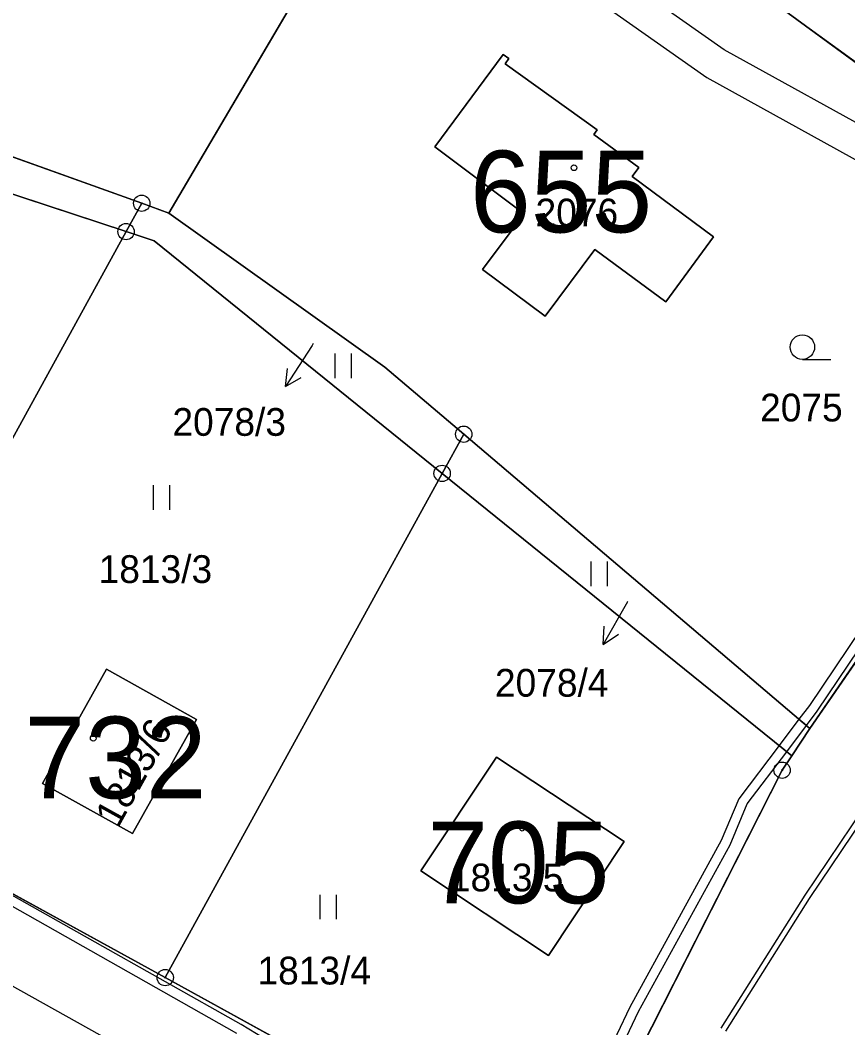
# Model space of a CAD drawing. Extents: x -689422 to -685210, y -987725 to -982160.
# Drawn here: x -687702.3 to -687651.6, y -985080 to -985018.3 of the extents above; entities that cross this region are included whole.
import ezdxf

# ---------------------------------------------------------------- set-up
doc = ezdxf.new("R2010")
doc.units = 0
for name, color, linetype in [('KN_Budovy', 7, 'Continuous'), ('KN_Budovy_cisla_domovni', 7, 'Continuous'), ('KN_Hranice_parcel', 7, 'Continuous'), ('KN_Parcelni cisla', 7, 'Continuous'), ('KN_Parcelni cisla_sipky', 7, 'Continuous'), ('KN_Polygon parcely', 7, 'Continuous'), ('KN_POZEMKY_ORNA PUDA', 7, 'Continuous'), ('KN_POZEMKY_OSTATNI PLOCHA', 7, 'Continuous'), ('KN_POZEMKY_TTP', 7, 'Continuous'), ('KN_POZEMKY_ZAHRADA', 7, 'Continuous'), ('KN_POZEMKY_ZASTAVENA PLOCHA', 7, 'Continuous'), ('KN_VYUZITI_16_ostatni plocha_silnice', 7, 'Continuous'), ('KN_Věcná břemena k části', 7, 'Continuous'), ('KN_Značky bodu BP', 7, 'Continuous'), ('KN_Značky budov', 7, 'Continuous'), ('KN_Značky kultur', 7, 'Continuous')]:
    doc.layers.add(name, color=color, linetype=linetype)

msp = doc.modelspace()

# ---------------------------------------------------------------- linework, layer by layer
at = {"layer": 'KN_Budovy'}
for points in [[(-687664.37, -985027.3), (-687667.13, -985025.29), (-687666.92, -985024.99), (-687672.56, -985020.96), (-687672.33, -985020.63), (-687672.67, -985020.39), (-687676.86, -985026.03), (-687671.39, -985030.14), (-687673.94, -985033.54), (-687670.11, -985036.41), (-687667.07, -985032.32), (-687662.72, -985035.53), (-687659.8, -985031.55), (-687664.78, -985027.86)], [(-687700.88, -985065.01), (-687695.38, -985068.08), (-687691.45, -985061.1), (-687696.96, -985058.02)], [(-687677.71, -985070.36), (-687669.89, -985075.54), (-687665.27, -985068.57), (-687673.08, -985063.41)]]:
    msp.add_lwpolyline(points, close=True, dxfattribs=at)
at = {"layer": 'KN_Hranice_parcel'}
for p, q in [((-687676.7, -985002.14), (-687693.14, -985030.09)), ((-687676.7, -985002.14), (-687634.28, -985033.15)), ((-687694.81, -985029.49), (-687717.76, -985021.26)), ((-687695.77, -985031.23), (-687719.15, -985023.53)), ((-687695.77, -985031.23), (-687694.81, -985029.49)), ((-687693.14, -985030.09), (-687694.81, -985029.49)), ((-687693.14, -985030.09), (-687679.93, -985039.52)), ((-687714.49, -985065.3), (-687695.77, -985031.23)), ((-687679.93, -985039.52), (-687675.09, -985043.63)), ((-687676.41, -985046.03), (-687675.09, -985043.63)), ((-687675.09, -985043.63), (-687653.89, -985061.65)), ((-687693.37, -985076.9), (-687676.41, -985046.03)), ((-687655, -985063.32), (-687676.41, -985046.03)), ((-687655, -985063.32), (-687653.89, -985061.65)), ((-687693.37, -985076.9), (-687714.49, -985065.3))]:
    msp.add_line(p, q, dxfattribs=at)
for points in [[(-687670.11, -985036.41), (-687673.94, -985033.54), (-687671.39, -985030.14), (-687676.86, -985026.03), (-687672.67, -985020.39), (-687672.33, -985020.63), (-687672.56, -985020.96), (-687666.92, -985024.99), (-687667.13, -985025.29), (-687664.37, -985027.3), (-687664.78, -985027.86), (-687659.8, -985031.55), (-687662.72, -985035.53), (-687667.07, -985032.32), (-687670.11, -985036.41)], [(-687676.41, -985046.03), (-687694.05, -985031.79), (-687695.77, -985031.23)], [(-687653.89, -985061.65), (-687634.82, -985033.93), (-687634.28, -985033.15)], [(-687695.38, -985068.08), (-687700.88, -985065.01), (-687696.96, -985058.02), (-687691.45, -985061.1), (-687695.38, -985068.08)], [(-687669.89, -985075.54), (-687677.71, -985070.36), (-687673.08, -985063.41), (-687665.27, -985068.57), (-687669.89, -985075.54)], [(-687668.87, -985090.37), (-687655.59, -985064.2), (-687655, -985063.32)], [(-687668.87, -985090.37), (-687673.16, -985088.01), (-687693.37, -985076.9)]]:
    msp.add_lwpolyline(points, dxfattribs=at)
at = {"layer": 'KN_Parcelni cisla_sipky'}
for p, q in [((-687684.37, -985038.2), (-687686.004, -985040.717)), ((-687684.3, -985038.08), (-687684.37, -985038.2)), ((-687686.004, -985040.717), (-687685.879, -985039.604)), ((-687686.004, -985040.717), (-687685.039, -985040.15)), ((-687665.05, -985053.9), (-687666.55, -985056.499)), ((-687665.04, -985053.88), (-687665.05, -985053.9)), ((-687666.55, -985056.499), (-687666.483, -985055.381)), ((-687666.55, -985056.499), (-687665.616, -985055.882))]:
    msp.add_line(p, q, dxfattribs=at)
at = {"layer": 'KN_Polygon parcely'}
for points in [[(-687804.21, -984883.79), (-687794.59, -984897.73), (-687784.13, -984912.02), (-687779.78, -984917.32), (-687755.71, -984944.63), (-687751.7, -984947.54), (-687728.9, -984964.08), (-687696.81, -984987.44), (-687676.7, -985002.14), (-687634.28, -985033.15), (-687611.58, -985049.47), (-687605.06, -985055.05), (-687589.25, -985066.42), (-687569.9, -985081.12), (-687567.88, -985082.71), (-687545.22, -985101.04), (-687533.51, -985110)], [(-687537.11, -985161.39), (-687577.48, -985139.1), (-687603.25, -985125.69), (-687627.5, -985112.99), (-687648.4, -985100.74), (-687668.87, -985090.37), (-687673.16, -985088.01), (-687693.37, -985076.9), (-687714.49, -985065.3), (-687742.77, -985049.76), (-687769.32, -985035.17), (-687793.86, -985021.69), (-687933.07, -984951.85), (-688045.75, -984923.73), (-688071.7, -984917.84), (-688109.1, -984909.36), (-688135.6, -984907.8), (-688175.71, -984910.94), (-688216.8, -984914.64), (-688253.89, -984919.08), (-688291.84, -984923.63), (-688312.89, -984924.62), (-688430.45, -984936.4)]]:
    msp.add_lwpolyline(points, dxfattribs=at)
for points in [[(-687676.7, -985002.14), (-687696.81, -984987.44), (-687717.76, -985021.26), (-687694.81, -985029.49), (-687693.14, -985030.09)], [(-687679.93, -985039.52), (-687675.09, -985043.63), (-687653.89, -985061.65), (-687634.82, -985033.93), (-687634.28, -985033.15), (-687676.7, -985002.14), (-687693.14, -985030.09)], [(-687694.81, -985029.49), (-687717.76, -985021.26), (-687724.91, -985017.26), (-687726.19, -985019.59), (-687719.15, -985023.53), (-687695.77, -985031.23)], [(-687695.77, -985031.23), (-687719.15, -985023.53), (-687726.19, -985019.59), (-687742.77, -985049.76), (-687714.49, -985065.3)], [(-687670.11, -985036.41), (-687667.07, -985032.32), (-687662.72, -985035.53), (-687659.8, -985031.55), (-687664.78, -985027.86), (-687664.37, -985027.3), (-687667.13, -985025.29), (-687666.92, -985024.99), (-687672.56, -985020.96), (-687672.33, -985020.63), (-687672.67, -985020.39), (-687676.86, -985026.03), (-687671.39, -985030.14), (-687673.94, -985033.54)], [(-687670.11, -985036.41), (-687673.94, -985033.54), (-687671.39, -985030.14), (-687676.86, -985026.03), (-687672.67, -985020.39), (-687672.33, -985020.63), (-687672.56, -985020.96), (-687666.92, -985024.99), (-687667.13, -985025.29), (-687664.37, -985027.3), (-687664.78, -985027.86), (-687659.8, -985031.55), (-687662.72, -985035.53), (-687667.07, -985032.32)], [(-687675.09, -985043.63), (-687679.93, -985039.52), (-687693.14, -985030.09), (-687694.81, -985029.49), (-687695.77, -985031.23), (-687694.05, -985031.79), (-687676.41, -985046.03)], [(-687676.41, -985046.03), (-687694.05, -985031.79), (-687695.77, -985031.23), (-687714.49, -985065.3), (-687693.37, -985076.9)], [(-687611.58, -985049.47), (-687634.28, -985033.15), (-687634.82, -985033.93), (-687653.89, -985061.65), (-687655, -985063.32), (-687655.59, -985064.2), (-687668.87, -985090.37), (-687648.4, -985100.74)], [(-687655, -985063.32), (-687653.89, -985061.65), (-687675.09, -985043.63), (-687676.41, -985046.03)], [(-687655.59, -985064.2), (-687655, -985063.32), (-687676.41, -985046.03), (-687693.37, -985076.9), (-687673.16, -985088.01), (-687668.87, -985090.37)], [(-687695.38, -985068.08), (-687691.45, -985061.1), (-687696.96, -985058.02), (-687700.88, -985065.01)], [(-687695.38, -985068.08), (-687700.88, -985065.01), (-687696.96, -985058.02), (-687691.45, -985061.1)], [(-687669.89, -985075.54), (-687665.27, -985068.57), (-687673.08, -985063.41), (-687677.71, -985070.36)], [(-687669.89, -985075.54), (-687677.71, -985070.36), (-687673.08, -985063.41), (-687665.27, -985068.57)]]:
    msp.add_lwpolyline(points, close=True, dxfattribs=at)
at = {"layer": 'KN_POZEMKY_ORNA PUDA'}
for p, q in [((-687653.89, -985061.65), (-687634.82, -985033.93)), ((-687655, -985063.32), (-687653.89, -985061.65)), ((-687655.59, -985064.2), (-687655, -985063.32)), ((-687668.87, -985090.37), (-687655.59, -985064.2))]:
    msp.add_line(p, q, dxfattribs=at)
at = {"layer": 'KN_POZEMKY_OSTATNI PLOCHA'}
for p, q in [((-687634.28, -985033.15), (-687676.7, -985002.14)), ((-687714.49, -985065.3), (-687693.37, -985076.9)), ((-687693.37, -985076.9), (-687673.16, -985088.01))]:
    msp.add_line(p, q, dxfattribs=at)
at = {"layer": 'KN_POZEMKY_TTP'}
for p, q in [((-687717.76, -985021.26), (-687694.81, -985029.49)), ((-687719.15, -985023.53), (-687695.77, -985031.23)), ((-687695.77, -985031.23), (-687719.15, -985023.53)), ((-687694.81, -985029.49), (-687695.77, -985031.23)), ((-687695.77, -985031.23), (-687694.81, -985029.49)), ((-687694.81, -985029.49), (-687693.14, -985030.09)), ((-687693.14, -985030.09), (-687679.93, -985039.52)), ((-687714.49, -985065.3), (-687695.77, -985031.23)), ((-687695.77, -985031.23), (-687714.49, -985065.3)), ((-687695.77, -985031.23), (-687694.05, -985031.79)), ((-687694.05, -985031.79), (-687695.77, -985031.23)), ((-687694.05, -985031.79), (-687676.41, -985046.03)), ((-687676.41, -985046.03), (-687694.05, -985031.79)), ((-687679.93, -985039.52), (-687675.09, -985043.63)), ((-687676.41, -985046.03), (-687675.09, -985043.63)), ((-687675.09, -985043.63), (-687676.41, -985046.03)), ((-687675.09, -985043.63), (-687653.89, -985061.65)), ((-687693.37, -985076.9), (-687676.41, -985046.03)), ((-687676.41, -985046.03), (-687693.37, -985076.9)), ((-687676.41, -985046.03), (-687655, -985063.32)), ((-687655, -985063.32), (-687676.41, -985046.03)), ((-687696.96, -985058.02), (-687700.88, -985065.01)), ((-687691.45, -985061.1), (-687696.96, -985058.02)), ((-687695.38, -985068.08), (-687691.45, -985061.1)), ((-687653.89, -985061.65), (-687655, -985063.32)), ((-687673.08, -985063.41), (-687677.71, -985070.36)), ((-687665.27, -985068.57), (-687673.08, -985063.41)), ((-687655, -985063.32), (-687655.59, -985064.2)), ((-687655.59, -985064.2), (-687668.87, -985090.37)), ((-687700.88, -985065.01), (-687695.38, -985068.08)), ((-687693.37, -985076.9), (-687714.49, -985065.3)), ((-687669.89, -985075.54), (-687665.27, -985068.57)), ((-687677.71, -985070.36), (-687669.89, -985075.54)), ((-687673.16, -985088.01), (-687693.37, -985076.9))]:
    msp.add_line(p, q, dxfattribs=at)
at = {"layer": 'KN_POZEMKY_ZAHRADA'}
for p, q in [((-687676.7, -985002.14), (-687693.14, -985030.09)), ((-687693.14, -985030.09), (-687676.7, -985002.14)), ((-687676.7, -985002.14), (-687634.28, -985033.15)), ((-687672.67, -985020.39), (-687676.86, -985026.03)), ((-687672.33, -985020.63), (-687672.67, -985020.39)), ((-687672.56, -985020.96), (-687672.33, -985020.63)), ((-687694.81, -985029.49), (-687717.76, -985021.26)), ((-687666.92, -985024.99), (-687672.56, -985020.96)), ((-687667.13, -985025.29), (-687666.92, -985024.99)), ((-687664.37, -985027.3), (-687667.13, -985025.29)), ((-687676.86, -985026.03), (-687671.39, -985030.14)), ((-687664.78, -985027.86), (-687664.37, -985027.3)), ((-687659.8, -985031.55), (-687664.78, -985027.86)), ((-687693.14, -985030.09), (-687694.81, -985029.49)), ((-687679.93, -985039.52), (-687693.14, -985030.09)), ((-687671.39, -985030.14), (-687673.94, -985033.54)), ((-687662.72, -985035.53), (-687659.8, -985031.55)), ((-687670.11, -985036.41), (-687667.07, -985032.32)), ((-687667.07, -985032.32), (-687662.72, -985035.53)), ((-687673.94, -985033.54), (-687670.11, -985036.41)), ((-687634.82, -985033.93), (-687653.89, -985061.65)), ((-687675.09, -985043.63), (-687679.93, -985039.52)), ((-687653.89, -985061.65), (-687675.09, -985043.63))]:
    msp.add_line(p, q, dxfattribs=at)
at = {"layer": 'KN_POZEMKY_ZASTAVENA PLOCHA'}
for p, q in [((-687676.86, -985026.03), (-687672.67, -985020.39)), ((-687672.67, -985020.39), (-687672.33, -985020.63)), ((-687672.33, -985020.63), (-687672.56, -985020.96)), ((-687672.56, -985020.96), (-687666.92, -985024.99)), ((-687666.92, -985024.99), (-687667.13, -985025.29)), ((-687667.13, -985025.29), (-687664.37, -985027.3)), ((-687671.39, -985030.14), (-687676.86, -985026.03)), ((-687664.37, -985027.3), (-687664.78, -985027.86)), ((-687664.78, -985027.86), (-687659.8, -985031.55)), ((-687673.94, -985033.54), (-687671.39, -985030.14)), ((-687659.8, -985031.55), (-687662.72, -985035.53)), ((-687667.07, -985032.32), (-687670.11, -985036.41)), ((-687662.72, -985035.53), (-687667.07, -985032.32)), ((-687670.11, -985036.41), (-687673.94, -985033.54)), ((-687700.88, -985065.01), (-687696.96, -985058.02)), ((-687696.96, -985058.02), (-687691.45, -985061.1)), ((-687691.45, -985061.1), (-687695.38, -985068.08)), ((-687677.71, -985070.36), (-687673.08, -985063.41)), ((-687673.08, -985063.41), (-687665.27, -985068.57)), ((-687695.38, -985068.08), (-687700.88, -985065.01)), ((-687665.27, -985068.57), (-687669.89, -985075.54)), ((-687669.89, -985075.54), (-687677.71, -985070.36))]:
    msp.add_line(p, q, dxfattribs=at)
at = {"layer": 'KN_VYUZITI_16_ostatni plocha_silnice'}
for p, q in [((-687634.28, -985033.15), (-687676.7, -985002.14)), ((-687714.49, -985065.3), (-687693.37, -985076.9)), ((-687693.37, -985076.9), (-687673.16, -985088.01))]:
    msp.add_line(p, q, dxfattribs=at)
at = {"layer": 'KN_Věcná břemena k části'}
for points in [[(-687635.82, -985032.7), (-687638.32, -985032.78), (-687648.71, -985025.85), (-687659.14, -985020.09), (-687679.04, -985006.11), (-687680.05, -985007.84), (-687660.2, -985021.79), (-687649.75, -985027.57), (-687638.9, -985034.8), (-687635.34, -985034.69), (-687634.82, -985033.93), (-687634.28, -985033.15), (-687635.37, -985032.35)], [(-687653.92, -985060.24), (-687654.56, -985061.08), (-687654.1, -985061.47), (-687653.44, -985060.58), (-687639.99, -985040.63), (-687636.29, -985033.82), (-687634.82, -985032.96), (-687635.35, -985032.58), (-687636.73, -985033.38), (-687640.51, -985040.31)], [(-687769.32, -985035.17), (-687773.12, -985033.08), (-687775.95, -985039.04), (-687747.97, -985053.63), (-687719.26, -985068.44), (-687707.62, -985074.69), (-687678.5, -985090.96), (-687660.75, -985101.71), (-687631, -985118.13), (-687619.18, -985124.41), (-687620.49, -985126.7), (-687616.11, -985129.11), (-687612.28, -985122.41), (-687628.6, -985113.69), (-687658.25, -985097.38), (-687673.16, -985088.01), (-687693.37, -985076.9), (-687714.49, -985065.3), (-687718.98, -985062.83), (-687743.48, -985050.32), (-687742.77, -985049.76), (-687747.49, -985047.17), (-687747.92, -985048.02), (-687769.37, -985036.84)], [(-687655.78, -985062.69), (-687655.31, -985063.07), (-687654.1, -985061.47), (-687654.56, -985061.08)], [(-687669.2, -985090.19), (-687667.55, -985085.64), (-687664.38, -985078.98), (-687658.78, -985068.77), (-687657.73, -985066.26), (-687655.31, -985063.07), (-687655.78, -985062.69), (-687658.25, -985065.96), (-687659.32, -985068.51), (-687664.92, -985078.7), (-687668.11, -985085.4), (-687669.73, -985089.9)]]:
    msp.add_lwpolyline(points, close=True, dxfattribs=at)
for points in [[(-687676.98, -985086.91), (-687688.71, -985079.78), (-687702.61, -985071.93), (-687714.46, -985065.67), (-687714.3, -985065.4), (-687714.49, -985065.3), (-687714.83, -985065.11), (-687714.98, -985065.39), (-687730.37, -985056.82), (-687753.34, -985044.89), (-687769.38, -985035.75), (-687769.09, -985035.3), (-687769.32, -985035.17), (-687769.62, -985035.01), (-687770.22, -985035.95), (-687753.62, -985045.41), (-687730.65, -985057.34), (-687715.01, -985066.06), (-687702.89, -985072.45), (-687689.01, -985080.3)], [(-687659.04, -985080.18), (-687653.91, -985072.05), (-687645.33, -985059.3), (-687642.63, -985055.11), (-687637.69, -985047.27), (-687635.06, -985043.57), (-687632.65, -985040.05), (-687631.04, -985038.16), (-687629.98, -985036.24), (-687630.27, -985036.03), (-687631.33, -985037.96), (-687632.92, -985039.84), (-687635.34, -985043.37), (-687637.98, -985047.08), (-687642.93, -985054.92), (-687645.62, -985059.11), (-687654.21, -985071.86), (-687659.34, -985080)]]:
    msp.add_lwpolyline(points, dxfattribs=at)
at = {"layer": 'KN_Značky bodu BP'}
for centre, radius in [((-687694.81, -985029.49), 0.5), ((-687694.81, -985029.49), 0.0303), ((-687695.77, -985031.23), 0.5), ((-687695.77, -985031.23), 0.0303), ((-687675.09, -985043.63), 0.5), ((-687675.09, -985043.63), 0.0303), ((-687676.41, -985046.03), 0.5), ((-687676.41, -985046.03), 0.0303), ((-687655.59, -985064.2), 0.5), ((-687655.59, -985064.2), 0.0303), ((-687693.37, -985076.9), 0.5), ((-687693.37, -985076.9), 0.0303)]:
    msp.add_circle(centre, radius, dxfattribs=at)
at = {"layer": 'KN_Značky budov'}
for centre, radius in [((-687668.337, -985027.319), 0.175), ((-687697.774, -985062.246), 0.175), ((-687671.515, -985067.809), 0.117)]:
    msp.add_circle(centre, radius, dxfattribs=at)
at = {"layer": 'KN_Značky kultur'}
for p, q in [((-687682.961, -985040.2), (-687682.961, -985038.7)), ((-687681.96, -985040.2), (-687681.96, -985038.7)), ((-687654.353, -985039.05), (-687652.603, -985039.05)), ((-687694.081, -985048.26), (-687694.081, -985046.76)), ((-687693.08, -985048.26), (-687693.08, -985046.76)), ((-687667.281, -985052.93), (-687667.281, -985051.43)), ((-687666.28, -985052.93), (-687666.28, -985051.43)), ((-687683.881, -985073.33), (-687683.881, -985071.83)), ((-687682.88, -985073.33), (-687682.88, -985071.83))]:
    msp.add_line(p, q, dxfattribs=at)
msp.add_circle((-687654.353, -985038.3), 0.75, dxfattribs=at)

# ---------------------------------------------------------------- texts
at = {"layer": 'KN_Budovy_cisla_domovni'}
for s, p in [('655', (-687674.704, -985031.274)), ('732', (-687701.99, -985065.924)), ('705', (-687677.32, -985072.349))]:
    msp.add_text(s, height=5, dxfattribs=at).set_placement(p)
at = {"layer": 'KN_Parcelni cisla'}
for s, p in [('2076', (-687670.69, -985030.91)), ('2075', (-687656.94, -985042.85)), ('2078/3', (-687692.927, -985043.73)), ('1813/3', (-687697.447, -985052.74)), ('2078/4', (-687673.177, -985059.7)), ('1813/5', (-687675.937, -985071.62)), ('1813/4', (-687687.717, -985077.32))]:
    msp.add_text(s, height=1.7, dxfattribs=at).set_placement(p)
msp.add_text('1813/6', height=1.7, rotation=61, dxfattribs=at).set_placement((-687696.25, -985067.774))

doc.saveas('drawing.dxf')
